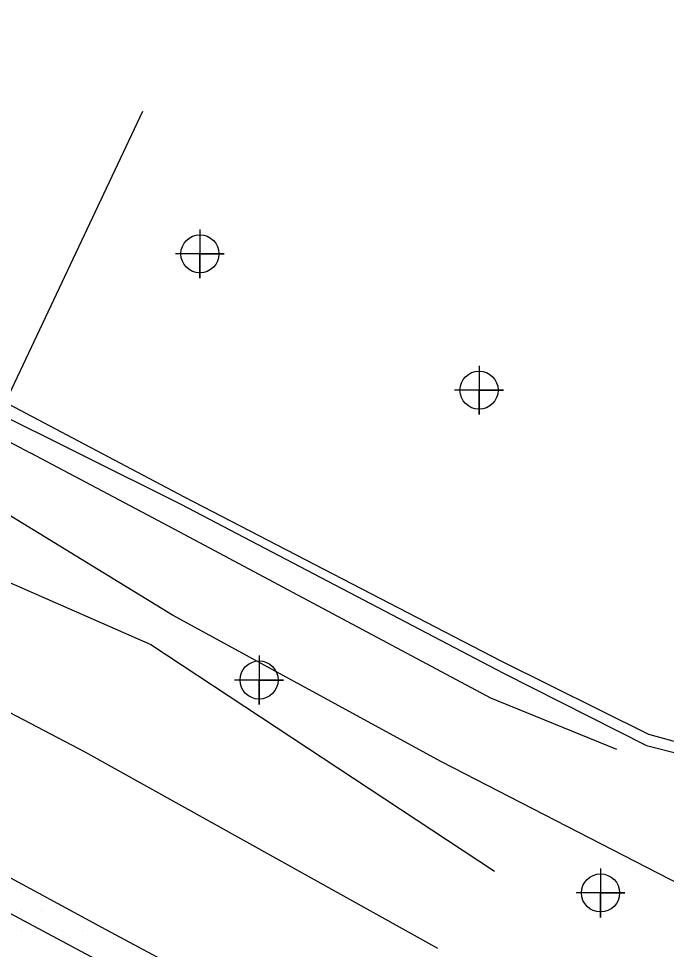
# Model space of a CAD drawing. Extents: x 1762120 to 1766775, y 709485 to 712965.
# Drawn here: x 1765253.4 to 1765333, y 710596.4 to 710710.6 of the extents above; entities that cross this region are included whole.
import ezdxf

# ---------------------------------------------------------------- set-up
doc = ezdxf.new("R2010")
doc.units = 0
for name, color, linetype in [('Exist DTM Breakline', 7, 'Continuous'), ('Exist DTM Drainline', 7, 'Continuous'), ('Exist DTM Regular Point CELL', 7, 'Continuous'), ('Exist DTM Scan Elevation Point', 7, 'Continuous'), ('Exist Roads EOP', 7, 'Continuous'), ('Exist Roads EOT', 7, 'Continuous'), ('Exist Roads Soil', 7, 'Continuous')]:
    doc.layers.add(name, color=color, linetype=linetype)

msp = doc.modelspace()

# ---------------------------------------------------------------- linework, layer by layer
at = {"layer": 'Exist DTM Breakline'}
for points in [[(1765145.1, 710692.42), (1765185.64, 710670.23), (1765216.56, 710657.13), (1765269.64, 710633.83), (1765311.86, 710606.02)], [(1765378.21, 710637.65), (1765367.9, 710620.45), (1765358.22, 710611.33), (1765347.66, 710603.88), (1765334.76, 710604.29), (1765305.32, 710619.42), (1765272.32, 710637.45), (1765250.62, 710650.7)]]:
    msp.add_lwpolyline(points, dxfattribs=at)
at = {"layer": 'Exist DTM Drainline'}
for p, q in [((1765251.93, 710663.81), (1765268.68, 710699.28)), ((1765250.26, 710659.78), (1765254.81, 710657.35))]:
    msp.add_line(p, q, dxfattribs=at)
for points in [[(1765326.89, 710620.94), (1765311.41, 710627.25), (1765272.58, 710647.96), (1765254.81, 710657.35)], [(1765213.49, 710645.84), (1765261.54, 710620.65), (1765304.84, 710596.59)]]:
    msp.add_lwpolyline(points, dxfattribs=at)
at = {"layer": 'Exist DTM Regular Point CELL'}
for points in [[(1765275.67, 710684.78), (1765275.67, 710678.78), (1765275.67, 710681.78), (1765278.67, 710681.78), (1765272.67, 710681.78)], [(1765309.95, 710668.05), (1765309.95, 710662.05), (1765309.95, 710665.05), (1765312.95, 710665.05), (1765306.95, 710665.05)], [(1765282.94, 710632.48), (1765282.94, 710626.48), (1765282.94, 710629.48), (1765285.94, 710629.48), (1765279.94, 710629.48)], [(1765324.87, 710606.35), (1765324.87, 710600.35), (1765324.87, 710603.35), (1765327.87, 710603.35), (1765321.87, 710603.35)]]:
    msp.add_lwpolyline(points, dxfattribs=at)
for centre in [(1765275.67, 710681.78), (1765309.95, 710665.05), (1765282.94, 710629.48), (1765324.87, 710603.35)]:
    msp.add_circle(centre, 2.34, dxfattribs=at)
at = {"layer": 'Exist DTM Scan Elevation Point'}
for p, q in [((1765253.75, 710603.75), (1765253.75, 710603.75)), ((1765253.75, 710601.25), (1765253.75, 710601.25)), ((1765256.25, 710601.25), (1765256.25, 710601.25)), ((1765253.75, 710598.75), (1765253.75, 710598.75)), ((1765258.75, 710598.75), (1765258.75, 710598.75)), ((1765261.25, 710598.75), (1765261.25, 710598.75))]:
    msp.add_line(p, q, dxfattribs=at)
at = {"layer": 'Exist Roads EOP'}
for points in [[(1765186.16, 710716.43), (1765188.44, 710708.26), (1765190, 710704.03), (1765195.08, 710696.39), (1765200.88, 710690.57), (1765206.6, 710686.53), (1765242.3, 710668.1), (1765251.43, 710663.75), (1765273.72, 710651.94), (1765312.64, 710631.83), (1765330.77, 710622.85), (1765339.42, 710620.46)], [(1765084.62, 710694.06), (1765097.77, 710686.89), (1765110.9, 710679.68), (1765123.9, 710672.26), (1765136.94, 710664.91), (1765149.94, 710657.46), (1765163.13, 710650.36), (1765176.1, 710642.86), (1765184.86, 710638.52), (1765193.83, 710635.43), (1765206.02, 710629.53), (1765223.83, 710620.15), (1765236.89, 710612.82), (1765250.39, 710606.26), (1765263.57, 710599.14), (1765276.55, 710592.21), (1765292.57, 710583.84)]]:
    msp.add_lwpolyline(points, dxfattribs=at)
at = {"layer": 'Exist Roads EOT'}
msp.add_lwpolyline([(1765360.21, 710574.34), (1765357.63, 710571.21), (1765356.24, 710569.57), (1765354.09, 710567.54), (1765352.04, 710566.06), (1765349.28, 710564.21), (1765346.08, 710562.53), (1765343.38, 710561.24), (1765340.11, 710560.19), (1765337.56, 710559.6), (1765335.26, 710559.39), (1765333.11, 710559.5), (1765331.68, 710559.83), (1765321.86, 710564.6), (1765304.31, 710573.37), (1765282.13, 710584.9), (1765251.76, 710601.17), (1765226.28, 710615.11), (1765196.9, 710631.18), (1765183.84, 710638.42)], dxfattribs=at)
at = {"layer": 'Exist Roads Soil'}
msp.add_lwpolyline([(1765142.88, 710662.51), (1765140.48, 710675.83), (1765141.39, 710684.83), (1765142.39, 710694.39), (1765145.29, 710706.2), (1765155.39, 710727.98), (1765157.1, 710731.86), (1765161.33, 710729.98), (1765182.05, 710719.06), (1765183.6, 710717.52), (1765186.72, 710708.18), (1765188.85, 710703.46), (1765192.67, 710695.61), (1765199.81, 710689.52), (1765206.02, 710685.41), (1765241.67, 710666.96), (1765249.22, 710663.03), (1765273.31, 710651.04), (1765312.96, 710630.3), (1765330.5, 710621.43), (1765338.93, 710619.3), (1765347.91, 710619.16), (1765351.59, 710620.42), (1765351.53, 710621.49)], dxfattribs=at)

doc.saveas('drawing.dxf')
